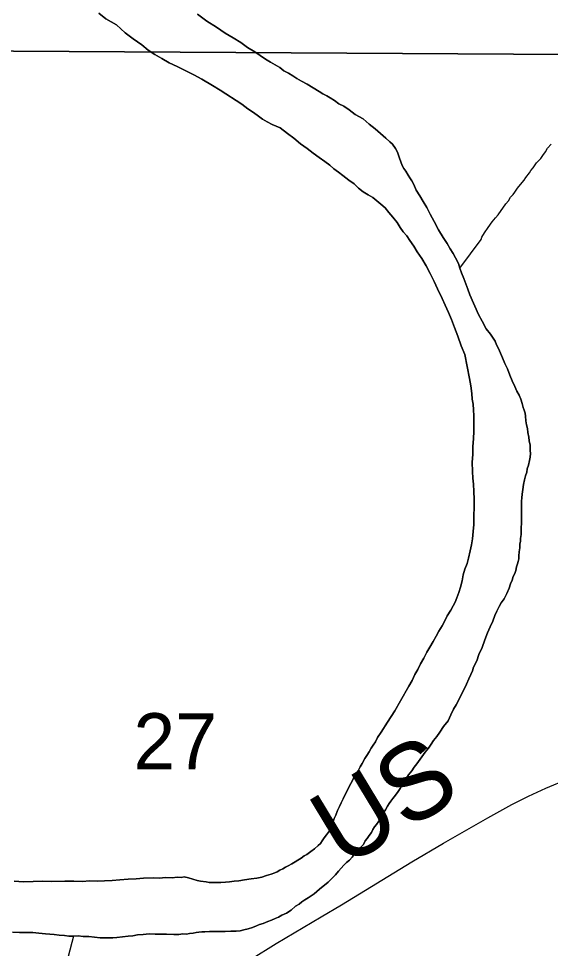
# Model space of a CAD drawing. Extents: x 2.4 to 73.1, y 4.5 to 25.6.
# Drawn here: x 32.214 to 32.412, y 22.2941 to 22.6405 of the extents above; entities that cross this region are included whole.
import ezdxf

# ---------------------------------------------------------------- set-up
doc = ezdxf.new("R2010")
doc.units = 0
for name, color, linetype in [('GM_X_County_Road', 7, 'Continuous'), ('GM_X_County_Road_Text', 7, 'Continuous'), ('GM_X_Major_River', 7, 'Continuous'), ('GM_X_Minor_River', 7, 'Continuous'), ('GM_X_Section', 7, 'Continuous'), ('GM_X_Section_Text', 7, 'Continuous')]:
    doc.layers.add(name, color=color, linetype=linetype)

msp = doc.modelspace()

# ---------------------------------------------------------------- linework, layer by layer
at = {"layer": 'GM_X_County_Road'}
msp.add_lwpolyline([(32.30036, 22.28996), (32.30987, 22.29587), (32.32672, 22.30586), (32.33421, 22.31029), (32.36047, 22.32634), (32.37224, 22.33331), (32.3887, 22.34274), (32.39773, 22.34764), (32.40385, 22.35073), (32.41037, 22.35371), (32.41869, 22.35721)], dxfattribs=at)
at = {"layer": 'GM_X_Major_River'}
for points in [[(32.24386, 22.64251), (32.24648, 22.64038), (32.25044, 22.63822), (32.25363, 22.63513), (32.25664, 22.633), (32.25983, 22.63066), (32.26228, 22.62873), (32.26473, 22.62717), (32.26736, 22.62561), (32.27, 22.62404), (32.27302, 22.62266), (32.27604, 22.6211)], [(32.27604, 22.6211), (32.27302, 22.62266), (32.27, 22.62404), (32.26736, 22.62561), (32.26473, 22.62717), (32.26228, 22.62873), (32.25983, 22.63066), (32.25664, 22.633), (32.25363, 22.63513), (32.25044, 22.63822), (32.24648, 22.64038), (32.24386, 22.64251)], [(32.36596, 22.57008), (32.36466, 22.57238), (32.36336, 22.57449), (32.36207, 22.5766), (32.36115, 22.5787), (32.36041, 22.58005), (32.35967, 22.5812), (32.35911, 22.58216), (32.35818, 22.58369), (32.35744, 22.58465), (32.35689, 22.5858), (32.35634, 22.58714), (32.35579, 22.58848), (32.35542, 22.58963), (32.35506, 22.59077), (32.35432, 22.59211), (32.35321, 22.59365), (32.35227, 22.59462), (32.35077, 22.59597), (32.34871, 22.59771), (32.34683, 22.59945), (32.34458, 22.6012), (32.34232, 22.60313), (32.33931, 22.6047), (32.33705, 22.60645), (32.33517, 22.60781), (32.33328, 22.60879), (32.33159, 22.60995), (32.33008, 22.61093), (32.32876, 22.61171), (32.32726, 22.61249), (32.32594, 22.61327), (32.32142, 22.61601), (32.31934, 22.61718), (32.31765, 22.61816), (32.31614, 22.61913), (32.31444, 22.62011), (32.31275, 22.62108), (32.31124, 22.62225), (32.30955, 22.62323), (32.30785, 22.6242), (32.30597, 22.62537), (32.3039, 22.62674), (32.30202, 22.62809), (32.29919, 22.62966), (32.29675, 22.6316), (32.29392, 22.63335), (32.29091, 22.63511), (32.28771, 22.63725), (32.28413, 22.63959), (32.28056, 22.64212)], [(32.28056, 22.64212), (32.28413, 22.63959), (32.28771, 22.63725), (32.29091, 22.63511), (32.29392, 22.63335), (32.29675, 22.6316), (32.29919, 22.62966), (32.30202, 22.62809), (32.3039, 22.62674), (32.30597, 22.62537), (32.30785, 22.6242), (32.30955, 22.62323), (32.31124, 22.62225), (32.31275, 22.62108), (32.31444, 22.62011), (32.31614, 22.61913), (32.31765, 22.61816), (32.31934, 22.61718), (32.32142, 22.61601), (32.32594, 22.61327), (32.32726, 22.61249), (32.32876, 22.61171), (32.33008, 22.61093), (32.33159, 22.60995), (32.33328, 22.60879), (32.33517, 22.60781), (32.33705, 22.60645), (32.33931, 22.6047), (32.34232, 22.60313), (32.34458, 22.6012), (32.34683, 22.59945), (32.34871, 22.59771), (32.35077, 22.59597), (32.35227, 22.59462), (32.35321, 22.59365), (32.35432, 22.59211), (32.35506, 22.59077), (32.35542, 22.58963), (32.35579, 22.58848), (32.35634, 22.58714), (32.35689, 22.5858), (32.35744, 22.58465), (32.35818, 22.58369), (32.35911, 22.58216), (32.35967, 22.5812), (32.36041, 22.58005), (32.36115, 22.5787), (32.36207, 22.5766), (32.36336, 22.57449), (32.36466, 22.57238), (32.36596, 22.57008)], [(32.27604, 22.6211), (32.27925, 22.61953), (32.28227, 22.61796), (32.28622, 22.61561), (32.28905, 22.61386), (32.29715, 22.6086), (32.2994, 22.60686), (32.30147, 22.60549), (32.30335, 22.60413), (32.30485, 22.60297), (32.30655, 22.60199), (32.30844, 22.60101), (32.31146, 22.59982), (32.31409, 22.59769), (32.31654, 22.59594), (32.31897, 22.59381), (32.32142, 22.59206), (32.32367, 22.59032), (32.32593, 22.58876), (32.328, 22.58721), (32.32988, 22.58585), (32.33138, 22.5845), (32.33307, 22.58333), (32.33476, 22.58197), (32.33702, 22.58023), (32.3389, 22.57887), (32.34059, 22.57732), (32.34228, 22.57596), (32.34416, 22.57479), (32.34586, 22.57382), (32.34736, 22.57265), (32.34886, 22.5713), (32.35055, 22.56994), (32.35185, 22.56821), (32.35335, 22.56648), (32.35503, 22.56455), (32.35614, 22.56263), (32.35726, 22.5611), (32.35857, 22.55956), (32.35968, 22.55783), (32.36117, 22.55571), (32.36247, 22.5536), (32.36414, 22.55111), (32.36581, 22.54842), (32.36728, 22.54555), (32.36876, 22.54248), (32.37005, 22.5398), (32.3717, 22.53616), (32.3728, 22.53368), (32.37409, 22.531), (32.37519, 22.52832), (32.37629, 22.52545), (32.37757, 22.5222), (32.37884, 22.51857), (32.38012, 22.51532), (32.38188, 22.50636), (32.38241, 22.50369), (32.38275, 22.50084), (32.3829, 22.49875), (32.38325, 22.49684), (32.38341, 22.49475), (32.38357, 22.49247), (32.38352, 22.48981), (32.38348, 22.48677), (32.38343, 22.48392), (32.3832, 22.48107), (32.38315, 22.47803), (32.38291, 22.47518), (32.38305, 22.47176), (32.3832, 22.46929), (32.38336, 22.46701), (32.3835, 22.46434), (32.38365, 22.46149), (32.3836, 22.45845), (32.38355, 22.45522), (32.3835, 22.45199), (32.38327, 22.44934), (32.38304, 22.44668), (32.38262, 22.44441), (32.38221, 22.44213), (32.38159, 22.43948), (32.38099, 22.4374), (32.3802, 22.43533), (32.37959, 22.43325), (32.37918, 22.43097), (32.37857, 22.4287), (32.37797, 22.42662), (32.37718, 22.42473), (32.37658, 22.42303), (32.3758, 22.42172), (32.37501, 22.42002), (32.37365, 22.41795), (32.37267, 22.41607), (32.37169, 22.41418), (32.37051, 22.4123), (32.36953, 22.41041), (32.36836, 22.40834), (32.36719, 22.40627), (32.36602, 22.40439), (32.36484, 22.40213), (32.36367, 22.40006)], [(32.36367, 22.40006), (32.36484, 22.40213), (32.36602, 22.40439), (32.36719, 22.40627), (32.36836, 22.40834), (32.36953, 22.41041), (32.37051, 22.4123), (32.37169, 22.41418), (32.37267, 22.41607), (32.37365, 22.41795), (32.37501, 22.42002), (32.3758, 22.42172), (32.37658, 22.42303), (32.37718, 22.42473), (32.37797, 22.42662), (32.37857, 22.4287), (32.37918, 22.43097), (32.37959, 22.43325), (32.3802, 22.43533), (32.38099, 22.4374), (32.38159, 22.43948), (32.38221, 22.44213), (32.38262, 22.44441), (32.38304, 22.44668), (32.38327, 22.44934), (32.3835, 22.45199), (32.38355, 22.45522), (32.3836, 22.45845), (32.38365, 22.46149), (32.3835, 22.46434), (32.38336, 22.46701), (32.3832, 22.46929), (32.38305, 22.47176), (32.38291, 22.47518), (32.38315, 22.47803), (32.3832, 22.48107), (32.38343, 22.48392), (32.38348, 22.48677), (32.38352, 22.48981), (32.38357, 22.49247), (32.38341, 22.49475), (32.38325, 22.49684), (32.3829, 22.49875), (32.38275, 22.50084), (32.38241, 22.50369), (32.38188, 22.50636), (32.38012, 22.51532), (32.37884, 22.51857), (32.37757, 22.5222), (32.37629, 22.52545), (32.37519, 22.52832), (32.37409, 22.531), (32.3728, 22.53368), (32.3717, 22.53616), (32.37005, 22.5398), (32.36876, 22.54248), (32.36728, 22.54555), (32.36581, 22.54842), (32.36414, 22.55111), (32.36247, 22.5536), (32.36117, 22.55571), (32.35968, 22.55783), (32.35857, 22.55956), (32.35726, 22.5611), (32.35614, 22.56263), (32.35503, 22.56455), (32.35335, 22.56648), (32.35185, 22.56821), (32.35055, 22.56994), (32.34886, 22.5713), (32.34736, 22.57265), (32.34586, 22.57382), (32.34416, 22.57479), (32.34228, 22.57596), (32.34059, 22.57732), (32.3389, 22.57887), (32.33702, 22.58023), (32.33476, 22.58197), (32.33307, 22.58333), (32.33138, 22.5845), (32.32988, 22.58585), (32.328, 22.58721), (32.32593, 22.58876), (32.32367, 22.59032), (32.32142, 22.59206), (32.31897, 22.59381), (32.31654, 22.59594), (32.31409, 22.59769), (32.31146, 22.59982), (32.30844, 22.60101), (32.30655, 22.60199), (32.30485, 22.60297), (32.30335, 22.60413), (32.30147, 22.60549), (32.2994, 22.60686), (32.29715, 22.6086), (32.28905, 22.61386), (32.28622, 22.61561), (32.28227, 22.61796), (32.27925, 22.61953), (32.27604, 22.6211)], [(32.37889, 22.38879), (32.37987, 22.39068), (32.38085, 22.39256), (32.38165, 22.39445), (32.38243, 22.39615), (32.38302, 22.39747), (32.38342, 22.39879), (32.3846, 22.40124), (32.3854, 22.40351), (32.38658, 22.40615), (32.38758, 22.40899), (32.38857, 22.41163), (32.38956, 22.4139), (32.39054, 22.41597), (32.39134, 22.41805), (32.39212, 22.41975), (32.39291, 22.42144), (32.39369, 22.42276), (32.39486, 22.42426), (32.39584, 22.42634), (32.39663, 22.42822), (32.39723, 22.42993), (32.39782, 22.43125), (32.39822, 22.43257), (32.39881, 22.4337), (32.39921, 22.43483), (32.39942, 22.43616), (32.39982, 22.43729), (32.40002, 22.43824), (32.40023, 22.43919), (32.40024, 22.44033), (32.40046, 22.44184), (32.40067, 22.44336), (32.40069, 22.44469), (32.4009, 22.44583), (32.40092, 22.44678), (32.40113, 22.44829), (32.40123, 22.45494), (32.40127, 22.45703), (32.4013, 22.45931), (32.40132, 22.46064), (32.40135, 22.46197), (32.40156, 22.4633), (32.40177, 22.465), (32.40199, 22.4669), (32.4024, 22.46861), (32.4028, 22.47012), (32.40321, 22.47144), (32.40342, 22.47277), (32.40382, 22.47409), (32.40423, 22.4758), (32.40444, 22.47712), (32.40465, 22.47845), (32.40447, 22.47959), (32.40449, 22.48054), (32.4045, 22.48149), (32.40415, 22.48321), (32.40398, 22.48454), (32.40363, 22.48626), (32.40346, 22.48778), (32.4031, 22.48911), (32.40294, 22.49064), (32.40277, 22.49235), (32.4026, 22.49349), (32.40224, 22.49464), (32.40187, 22.49559), (32.40152, 22.49712), (32.40097, 22.49865), (32.40042, 22.50018), (32.3995, 22.50171), (32.39876, 22.50343), (32.39785, 22.50554), (32.39693, 22.50764), (32.39601, 22.50994), (32.39509, 22.51204), (32.39418, 22.51415), (32.39344, 22.51587), (32.39271, 22.51759), (32.39197, 22.51893), (32.39142, 22.52027), (32.39068, 22.52142), (32.38975, 22.52296), (32.38807, 22.52488), (32.38659, 22.52776), (32.3853, 22.53025), (32.38199, 22.53752), (32.38126, 22.53962), (32.38054, 22.54172), (32.37981, 22.54364), (32.37889, 22.54574), (32.37834, 22.54746), (32.3778, 22.54918), (32.37669, 22.55129), (32.37577, 22.55301), (32.37466, 22.55474), (32.37354, 22.55666), (32.37206, 22.55896), (32.37039, 22.56184), (32.36873, 22.5649), (32.36725, 22.56759), (32.36596, 22.57008)], [(32.36596, 22.57008), (32.36725, 22.56759), (32.36873, 22.5649), (32.37039, 22.56184), (32.37206, 22.55896), (32.37354, 22.55666), (32.37466, 22.55474), (32.37577, 22.55301), (32.37669, 22.55129), (32.3778, 22.54918), (32.37834, 22.54746), (32.37889, 22.54574), (32.37981, 22.54364), (32.38054, 22.54172), (32.38126, 22.53962), (32.38199, 22.53752), (32.3853, 22.53025), (32.38659, 22.52776), (32.38807, 22.52488), (32.38975, 22.52296), (32.39068, 22.52142), (32.39142, 22.52027), (32.39197, 22.51893), (32.39271, 22.51759), (32.39344, 22.51587), (32.39418, 22.51415), (32.39509, 22.51204), (32.39601, 22.50994), (32.39693, 22.50764), (32.39785, 22.50554), (32.39876, 22.50343), (32.3995, 22.50171), (32.40042, 22.50018), (32.40097, 22.49865), (32.40152, 22.49712), (32.40187, 22.49559), (32.40224, 22.49464), (32.4026, 22.49349), (32.40277, 22.49235), (32.40294, 22.49064), (32.4031, 22.48911), (32.40346, 22.48778), (32.40363, 22.48626), (32.40398, 22.48454), (32.40415, 22.48321), (32.4045, 22.48149), (32.40449, 22.48054), (32.40447, 22.47959), (32.40465, 22.47845), (32.40444, 22.47712), (32.40423, 22.4758), (32.40382, 22.47409), (32.40342, 22.47277), (32.40321, 22.47144), (32.4028, 22.47012), (32.4024, 22.46861), (32.40199, 22.4669), (32.40177, 22.465), (32.40156, 22.4633), (32.40135, 22.46197), (32.40132, 22.46064), (32.4013, 22.45931), (32.40127, 22.45703), (32.40123, 22.45494), (32.40113, 22.44829), (32.40092, 22.44678), (32.4009, 22.44583), (32.40069, 22.44469), (32.40067, 22.44336), (32.40046, 22.44184), (32.40024, 22.44033), (32.40023, 22.43919), (32.40002, 22.43824), (32.39982, 22.43729), (32.39942, 22.43616), (32.39921, 22.43483), (32.39881, 22.4337), (32.39822, 22.43257), (32.39782, 22.43125), (32.39723, 22.42993), (32.39663, 22.42822), (32.39584, 22.42634), (32.39486, 22.42426), (32.39369, 22.42276), (32.39291, 22.42144), (32.39212, 22.41975), (32.39134, 22.41805), (32.39054, 22.41597), (32.38956, 22.4139), (32.38857, 22.41163), (32.38758, 22.40899), (32.38658, 22.40615), (32.3854, 22.40351), (32.3846, 22.40124), (32.38342, 22.39879), (32.38302, 22.39747), (32.38243, 22.39615), (32.38165, 22.39445), (32.38085, 22.39256), (32.37987, 22.39068), (32.37889, 22.38879)], [(32.36367, 22.40006), (32.36268, 22.39798), (32.36151, 22.3961), (32.36053, 22.39384), (32.35935, 22.39176), (32.35622, 22.38631), (32.35407, 22.38254), (32.35134, 22.3784), (32.349, 22.37464), (32.34764, 22.37257), (32.34685, 22.37106), (32.34607, 22.36975), (32.34529, 22.36862), (32.34451, 22.3673), (32.34373, 22.36598), (32.34295, 22.36485), (32.34197, 22.36297), (32.34119, 22.36165), (32.34041, 22.36015), (32.33924, 22.35864), (32.33826, 22.35638), (32.33728, 22.35468), (32.3363, 22.3528), (32.33551, 22.3511), (32.33492, 22.34978), (32.33413, 22.34827), (32.33354, 22.34695), (32.33276, 22.34545), (32.33216, 22.34374), (32.33157, 22.34242), (32.33117, 22.34129), (32.33096, 22.34015), (32.33037, 22.33864), (32.3294, 22.33733), (32.32862, 22.33639), (32.32784, 22.33526), (32.32707, 22.33413), (32.32648, 22.33319), (32.32552, 22.33245), (32.32417, 22.33114), (32.32282, 22.33021), (32.32128, 22.3291), (32.32032, 22.32854), (32.31917, 22.32761), (32.31571, 22.32557), (32.31437, 22.32484), (32.31341, 22.32428), (32.31245, 22.32373), (32.3113, 22.32318), (32.31034, 22.32262), (32.30938, 22.32225), (32.30804, 22.32171), (32.30632, 22.32116), (32.3046, 22.32062), (32.30269, 22.32027), (32.3006, 22.31992), (32.29812, 22.31958), (32.29602, 22.31924), (32.29431, 22.31907), (32.29259, 22.31891), (32.29107, 22.31875), (32.28935, 22.31858), (32.28745, 22.31861), (32.28612, 22.31863), (32.28498, 22.31865), (32.28384, 22.31886), (32.28176, 22.31908), (32.28043, 22.31929), (32.27891, 22.31989), (32.27721, 22.3203), (32.27569, 22.3207), (32.27455, 22.32053), (32.27303, 22.32055), (32.27113, 22.32039), (32.26884, 22.32043), (32.26637, 22.32028), (32.26409, 22.32031), (32.26047, 22.32018), (32.25781, 22.32003), (32.25476, 22.31989), (32.25171, 22.31956), (32.24886, 22.31941), (32.246, 22.31927), (32.24334, 22.31912), (32.24049, 22.31917), (32.23763, 22.31902), (32.23459, 22.31907), (32.23117, 22.31913), (32.22641, 22.31901), (32.22299, 22.31907), (32.21937, 22.31893), (32.21576, 22.3188), (32.21234, 22.31905)], [(32.21234, 22.31905), (32.21576, 22.3188), (32.21937, 22.31893), (32.22299, 22.31907), (32.22641, 22.31901), (32.23117, 22.31913), (32.23459, 22.31907), (32.23763, 22.31902), (32.24049, 22.31917), (32.24334, 22.31912), (32.246, 22.31927), (32.24886, 22.31941), (32.25171, 22.31956), (32.25476, 22.31989), (32.25781, 22.32003), (32.26047, 22.32018), (32.26409, 22.32031), (32.26637, 22.32028), (32.26884, 22.32043), (32.27113, 22.32039), (32.27303, 22.32055), (32.27455, 22.32053), (32.27569, 22.3207), (32.27721, 22.3203), (32.27891, 22.31989), (32.28043, 22.31929), (32.28176, 22.31908), (32.28384, 22.31886), (32.28498, 22.31865), (32.28612, 22.31863), (32.28745, 22.31861), (32.28935, 22.31858), (32.29107, 22.31875), (32.29259, 22.31891), (32.29431, 22.31907), (32.29602, 22.31924), (32.29812, 22.31958), (32.3006, 22.31992), (32.30269, 22.32027), (32.3046, 22.32062), (32.30632, 22.32116), (32.30804, 22.32171), (32.30938, 22.32225), (32.31034, 22.32262), (32.3113, 22.32318), (32.31245, 22.32373), (32.31341, 22.32428), (32.31437, 22.32484), (32.31571, 22.32557), (32.31917, 22.32761), (32.32032, 22.32854), (32.32128, 22.3291), (32.32282, 22.33021), (32.32417, 22.33114), (32.32552, 22.33245), (32.32648, 22.33319), (32.32707, 22.33413), (32.32784, 22.33526), (32.32862, 22.33639), (32.3294, 22.33733), (32.33037, 22.33864), (32.33096, 22.34015), (32.33117, 22.34129), (32.33157, 22.34242), (32.33216, 22.34374), (32.33276, 22.34545), (32.33354, 22.34695), (32.33413, 22.34827), (32.33492, 22.34978), (32.33551, 22.3511), (32.3363, 22.3528), (32.33728, 22.35468), (32.33826, 22.35638), (32.33924, 22.35864), (32.34041, 22.36015), (32.34119, 22.36165), (32.34197, 22.36297), (32.34295, 22.36485), (32.34373, 22.36598), (32.34451, 22.3673), (32.34529, 22.36862), (32.34607, 22.36975), (32.34685, 22.37106), (32.34764, 22.37257), (32.349, 22.37464), (32.35134, 22.3784), (32.35407, 22.38254), (32.35622, 22.38631), (32.35935, 22.39176), (32.36053, 22.39384), (32.36151, 22.3961), (32.36268, 22.39798), (32.36367, 22.40006)], [(32.24909, 22.29794), (32.25062, 22.29811), (32.25481, 22.29861), (32.25652, 22.29877), (32.25824, 22.29913), (32.26033, 22.29928), (32.26262, 22.29944), (32.2649, 22.2994), (32.26699, 22.29937), (32.26908, 22.29933), (32.27174, 22.29929), (32.27365, 22.29926), (32.27517, 22.29943), (32.2765, 22.29941), (32.27764, 22.29958), (32.27898, 22.29975), (32.28012, 22.29992), (32.28108, 22.30009), (32.28222, 22.30027), (32.28336, 22.30025), (32.28508, 22.30041), (32.28755, 22.30037), (32.28926, 22.30034), (32.29097, 22.30032), (32.29306, 22.30047), (32.29496, 22.30044), (32.29649, 22.30061), (32.29783, 22.30097), (32.29954, 22.30132), (32.30107, 22.30187), (32.3026, 22.30241), (32.30375, 22.30296), (32.30509, 22.30332), (32.30681, 22.30406), (32.30815, 22.3046), (32.30949, 22.30515), (32.31083, 22.3057), (32.31199, 22.30644), (32.31371, 22.30718), (32.31544, 22.30829), (32.31717, 22.30978), (32.31852, 22.31052), (32.31948, 22.31145), (32.32063, 22.3122), (32.32179, 22.31294), (32.32294, 22.31368), (32.32409, 22.31442), (32.32602, 22.3161), (32.3293, 22.31871), (32.33045, 22.31983), (32.332, 22.32152), (32.33316, 22.32283), (32.33413, 22.32395), (32.3351, 22.32508), (32.33607, 22.32601), (32.33722, 22.32694), (32.33819, 22.32807), (32.33897, 22.32901), (32.34051, 22.3305), (32.34129, 22.33163), (32.34245, 22.33275), (32.34304, 22.33407), (32.34382, 22.33501), (32.34459, 22.33614), (32.34537, 22.33726), (32.34596, 22.3384), (32.34655, 22.33934), (32.34732, 22.34027), (32.3481, 22.3414), (32.34888, 22.34272), (32.34947, 22.34385), (32.35006, 22.34479), (32.35064, 22.34573), (32.35142, 22.34705), (32.35201, 22.34799), (32.35259, 22.34893), (32.35337, 22.34987), (32.35434, 22.35118), (32.35531, 22.3525), (32.35609, 22.35363), (32.35687, 22.35494), (32.35746, 22.35588), (32.35804, 22.35682), (32.35863, 22.35777), (32.35921, 22.35871), (32.36038, 22.36021), (32.36135, 22.36152), (32.36232, 22.36284), (32.36543, 22.36716), (32.3666, 22.36866), (32.36757, 22.37016), (32.36854, 22.37148), (32.36971, 22.37298), (32.37087, 22.37467), (32.37224, 22.37674), (32.37398, 22.3788), (32.37497, 22.38107), (32.37595, 22.38314), (32.37693, 22.38484), (32.37791, 22.38672), (32.37889, 22.38879)], [(32.37889, 22.38879), (32.37791, 22.38672), (32.37693, 22.38484), (32.37595, 22.38314), (32.37497, 22.38107), (32.37398, 22.3788), (32.37224, 22.37674), (32.37087, 22.37467), (32.36971, 22.37298), (32.36854, 22.37148), (32.36757, 22.37016), (32.3666, 22.36866), (32.36543, 22.36716), (32.36232, 22.36284), (32.36135, 22.36152), (32.36038, 22.36021), (32.35921, 22.35871), (32.35863, 22.35777), (32.35804, 22.35682), (32.35746, 22.35588), (32.35687, 22.35494), (32.35609, 22.35363), (32.35531, 22.3525), (32.35434, 22.35118), (32.35337, 22.34987), (32.35259, 22.34893), (32.35201, 22.34799), (32.35142, 22.34705), (32.35064, 22.34573), (32.35006, 22.34479), (32.34947, 22.34385), (32.34888, 22.34272), (32.3481, 22.3414), (32.34732, 22.34027), (32.34655, 22.33934), (32.34596, 22.3384), (32.34537, 22.33726), (32.34459, 22.33614), (32.34382, 22.33501), (32.34304, 22.33407), (32.34245, 22.33275), (32.34129, 22.33163), (32.34051, 22.3305), (32.33897, 22.32901), (32.33819, 22.32807), (32.33722, 22.32694), (32.33607, 22.32601), (32.3351, 22.32508), (32.33413, 22.32395), (32.33316, 22.32283), (32.332, 22.32152), (32.33045, 22.31983), (32.3293, 22.31871), (32.32602, 22.3161), (32.32409, 22.31442), (32.32294, 22.31368), (32.32179, 22.31294), (32.32063, 22.3122), (32.31948, 22.31145), (32.31852, 22.31052), (32.31717, 22.30978), (32.31544, 22.30829), (32.31371, 22.30718), (32.31199, 22.30644), (32.31083, 22.3057), (32.30949, 22.30515), (32.30815, 22.3046), (32.30681, 22.30406), (32.30509, 22.30332), (32.30375, 22.30296), (32.3026, 22.30241), (32.30107, 22.30187), (32.29954, 22.30132), (32.29783, 22.30097), (32.29649, 22.30061), (32.29496, 22.30044), (32.29306, 22.30047), (32.29097, 22.30032), (32.28926, 22.30034), (32.28755, 22.30037), (32.28508, 22.30041), (32.28336, 22.30025), (32.28222, 22.30027), (32.28108, 22.30009), (32.28012, 22.29992), (32.27898, 22.29975), (32.27764, 22.29958), (32.2765, 22.29941), (32.27517, 22.29943), (32.27365, 22.29926), (32.27174, 22.29929), (32.26908, 22.29933), (32.26699, 22.29937), (32.2649, 22.2994), (32.26262, 22.29944), (32.26033, 22.29928), (32.25824, 22.29913), (32.25652, 22.29877), (32.25481, 22.29861), (32.25062, 22.29811), (32.24909, 22.29794)], [(32.21166, 22.30006), (32.21432, 22.30001), (32.21698, 22.29997), (32.21926, 22.29993), (32.22154, 22.29971), (32.22401, 22.29948), (32.22724, 22.29924), (32.22914, 22.29902), (32.23104, 22.2988), (32.23275, 22.29858), (32.23446, 22.29855), (32.23617, 22.29872), (32.23807, 22.2985), (32.24016, 22.29846), (32.24225, 22.29824), (32.24434, 22.29802), (32.24643, 22.29798), (32.24909, 22.29794)], [(32.24909, 22.29794), (32.24643, 22.29798), (32.24434, 22.29802), (32.24225, 22.29824), (32.24016, 22.29846), (32.23807, 22.2985), (32.23617, 22.29872), (32.23446, 22.29855), (32.23275, 22.29858), (32.23104, 22.2988), (32.22914, 22.29902), (32.22724, 22.29924), (32.22401, 22.29948), (32.22154, 22.29971), (32.21926, 22.29993), (32.21698, 22.29997), (32.21432, 22.30001), (32.21166, 22.30006)]]:
    msp.add_lwpolyline(points, dxfattribs=at)
at = {"layer": 'GM_X_Minor_River'}
for points in [[(32.37834, 22.54746), (32.38631, 22.55816), (32.38652, 22.55911), (32.38749, 22.56061), (32.38885, 22.56268), (32.39041, 22.56475), (32.39157, 22.56625), (32.39254, 22.56738), (32.39546, 22.57151), (32.39643, 22.57263), (32.39721, 22.57395), (32.39817, 22.57489), (32.39876, 22.57583), (32.39973, 22.57733), (32.4009, 22.57864), (32.40225, 22.58033), (32.40284, 22.58127), (32.4042, 22.58296), (32.40478, 22.5839), (32.40556, 22.58484), (32.40692, 22.58672), (32.40847, 22.5884), (32.40925, 22.58953), (32.41022, 22.59084), (32.411, 22.59216), (32.41235, 22.59366)], [(32.23446, 22.29855), (32.23244, 22.29099)]]:
    msp.add_lwpolyline(points, dxfattribs=at)
at = {"layer": 'GM_X_Section'}
for points in [[(32.52707, 23.1282), (32.52237, 22.62648), (32.0257, 22.62946), (32.03128, 23.13003)], [(32.52237, 22.62648), (32.5213, 22.12602), (32.02184, 22.12942), (32.0257, 22.62946)]]:
    msp.add_lwpolyline(points, close=True, dxfattribs=at)

# ---------------------------------------------------------------- texts
at = {"layer": 'GM_X_County_Road_Text'}
msp.add_text('US', height=0.028409, rotation=31.148, dxfattribs=at).set_placement((32.33469, 22.32361))
at = {"layer": 'GM_X_Section_Text'}
msp.add_text('27', height=0.020928, rotation=0, dxfattribs=at).set_placement((32.25674, 22.36074))

doc.saveas('drawing.dxf')
